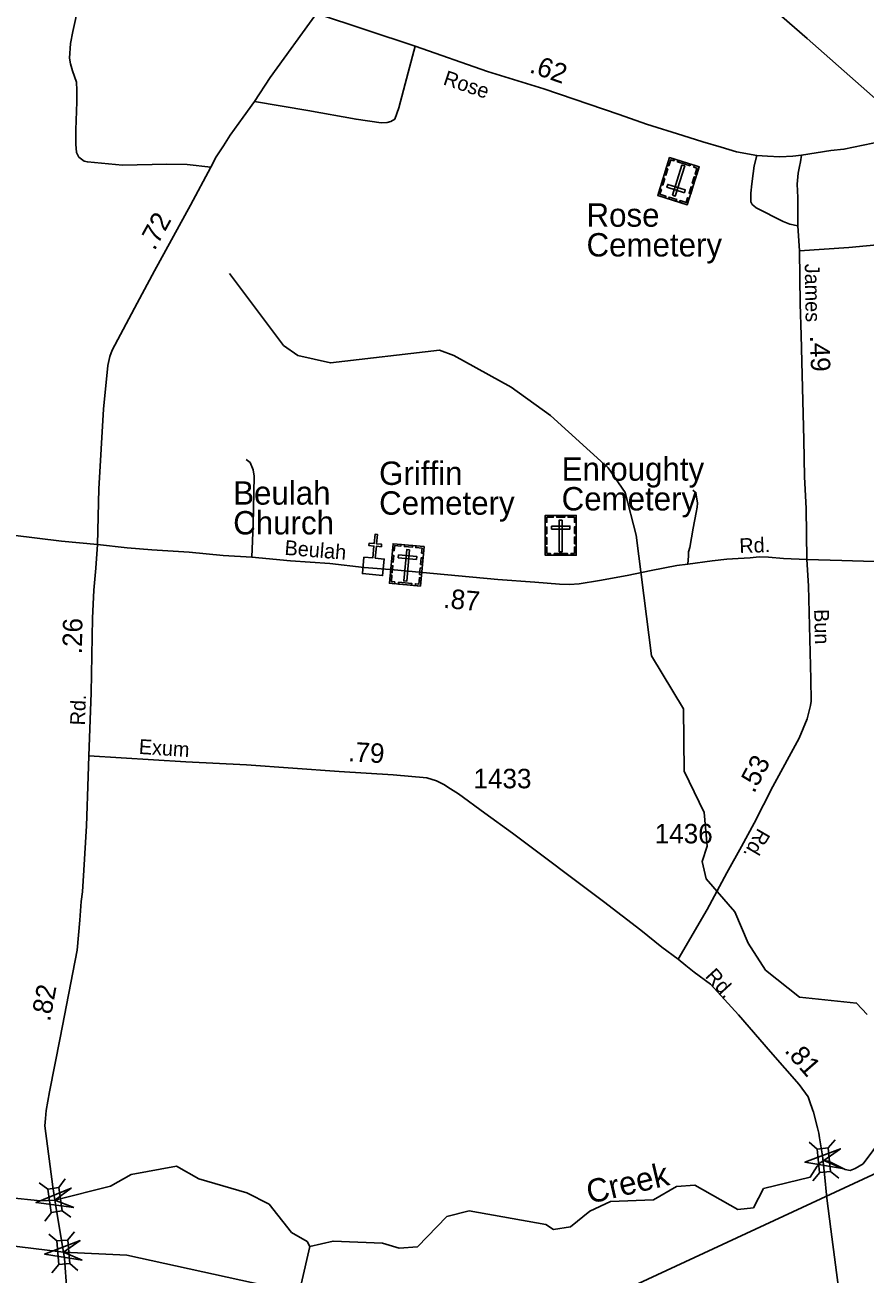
# Model space of a CAD drawing. Extents: x 2220236 to 2384410, y 720751 to 894131.
# Drawn here: x 2307359 to 2312748, y 819421 to 827438 of the extents above; entities that cross this region are included whole.
import ezdxf

# ---------------------------------------------------------------- set-up
doc = ezdxf.new("R2010")
doc.units = 0
for name, color, linetype in [('Exist Cultural Cemetery CELL', 7, 'Continuous'), ('Exist Cultural Cemetery Label', 7, 'Continuous'), ('Exist Cultural Church CELL', 7, 'Continuous'), ('Exist Cultural Church Label', 7, 'Continuous'), ('Exist Hydrographic Creek Single Shore', 7, 'Continuous'), ('Exist Hydrographic Creek Single Shore Label', 7, 'Continuous'), ('Exist Hydrographic Lake Shore', 7, 'Continuous'), ('Exist Hydrographic Misc Water Feature', 7, 'Continuous'), ('Exist Road Non-System Type 51', 7, 'Continuous'), ('Exist Road Secondary Mileage Hundredths English Label', 7, 'Continuous'), ('Exist Road Secondary Structure Standard Bridge Attributed CELL', 7, 'Continuous'), ('Exist Road Secondary Structure Standard Bridge CELL', 7, 'Continuous'), ('Exist Road Secondary Type 20 Attributed', 7, 'Continuous'), ('Exist Road Secondary Type 51 Attributed', 7, 'Continuous'), ('Exist Road Secondary Type 51 Label', 7, 'Continuous'), ('Exist Road Secondary Type 51 Number Label', 7, 'Continuous'), ('Exist Utilities Electrical Transmission Line', 7, 'Continuous')]:
    doc.layers.add(name, color=color, linetype=linetype)

msp = doc.modelspace()

# ---------------------------------------------------------------- linework, layer by layer
at = {"layer": 'Exist Cultural Cemetery CELL'}
for points in [[(2311608.1, 826285.3), (2311418.1, 826344.9), (2311494.4, 826587.9), (2311684.3, 826528.3)], [(2311526, 826578), (2311522.6, 826567), (2311501.6, 826573.6), (2311489.5, 826535), (2311478.8, 826538.4), (2311494.4, 826587.9)], [(2311483.6, 826515.5), (2311470.6, 826474.2), (2311459.8, 826477.6), (2311472.7, 826518.9)], [(2311512.8, 826345.9), (2311530.7, 826340.3), (2311591.4, 826533.8), (2311573.6, 826539.4)], [(2311626.1, 826534.5), (2311545.1, 826559.9), (2311548.5, 826570.8), (2311629.5, 826545.4)], [(2311652.8, 826538.1), (2311649.3, 826527.2), (2311670.3, 826520.6), (2311658.2, 826482), (2311668.8, 826478.7), (2311684.4, 826528.2)], [(2311463.8, 826452.6), (2311450.9, 826411.3), (2311440, 826414.7), (2311453, 826456.1)], [(2311663.4, 826461.5), (2311650.5, 826420.2), (2311639.6, 826423.6), (2311652.6, 826464.9)], [(2311431.1, 826386.3), (2311441.9, 826382.9), (2311432.2, 826352.2), (2311470.9, 826340.1), (2311467.6, 826329.5), (2311418.1, 826345)], [(2311589.5, 826362.5), (2311595.1, 826380.3), (2311482.8, 826415.6), (2311477.2, 826397.7)], [(2311643.3, 826397.4), (2311630.3, 826356.1), (2311619.5, 826359.5), (2311632.4, 826400.8)], [(2311537.4, 826307.5), (2311488, 826323), (2311491.4, 826333.9), (2311540.8, 826318.4)], [(2311621.1, 826326.7), (2311610.2, 826330.1), (2311600.6, 826299.3), (2311561.9, 826311.5), (2311558.6, 826300.9), (2311608.1, 826285.3)], [(2310696.5, 824292.3), (2310895.6, 824292.3), (2310895.6, 824037.7), (2310696.5, 824037.7)], [(2310696.5, 824249), (2310707.8, 824249), (2310707.8, 824281.2), (2310748.4, 824281.2), (2310748.4, 824292.3), (2310696.5, 824292.3)], [(2310770.5, 824292.3), (2310822.4, 824292.3), (2310822.4, 824280.9), (2310770.5, 824280.9)], [(2310805.5, 824263), (2310786.8, 824263), (2310786.8, 824060.2), (2310805.5, 824060.2)], [(2310895.6, 824249), (2310884.3, 824249), (2310884.3, 824281.2), (2310843.7, 824281.1), (2310843.7, 824292.3), (2310895.6, 824292.3)], [(2310696.5, 824174.9), (2310696.5, 824218.2), (2310707.8, 824218.2), (2310707.8, 824174.9)], [(2310737.3, 824224.3), (2310737.3, 824205.6), (2310855, 824205.6), (2310855, 824224.3)], [(2310884.2, 824175.9), (2310884.2, 824219.2), (2310895.6, 824219.2), (2310895.6, 824175.9)], [(2309720.8, 824111.5), (2309919, 824093.4), (2309895.8, 823839.8), (2309697.5, 823858)], [(2309716.8, 824068.4), (2309728.1, 824067.4), (2309731, 824099.4), (2309771.4, 824095.7), (2309772.5, 824106.8), (2309720.8, 824111.5)], [(2309794.5, 824104.7), (2309846.1, 824100), (2309845.1, 824088.7), (2309793.5, 824093.4)], [(2309915.1, 824050.2), (2309903.8, 824051.2), (2309906.8, 824083.3), (2309866.4, 824087), (2309867.4, 824098), (2309919.1, 824093.3)], [(2310696.4, 824107.6), (2310696.4, 824150.9), (2310707.8, 824150.9), (2310707.8, 824107.6)], [(2310884.2, 824110), (2310884.2, 824153.3), (2310895.6, 824153.3), (2310895.6, 824110)], [(2309710, 823994.5), (2309714, 824037.7), (2309725.3, 824036.6), (2309721.4, 823993.5)], [(2309755.2, 824040), (2309753.5, 824021.4), (2309870.7, 824010.7), (2309872.4, 824029.3)], [(2309826.7, 824072.4), (2309808.1, 824074.1), (2309789.5, 823872.2), (2309808.1, 823870.5)], [(2309897.1, 823978.4), (2309901, 824021.6), (2309912.4, 824020.5), (2309908.4, 823977.4)], [(2310729.5, 824037.7), (2310729.5, 824049.2), (2310707.5, 824049.2), (2310707.5, 824089.6), (2310696.4, 824089.6), (2310696.4, 824037.7)], [(2310753.9, 824049.2), (2310838.8, 824049.2), (2310838.8, 824037.8), (2310753.9, 824037.8)], [(2310862.4, 824037.7), (2310862.4, 824049.2), (2310884.4, 824049.2), (2310884.4, 824089.6), (2310895.6, 824089.6), (2310895.6, 824037.7)], [(2309703.9, 823927.6), (2309707.8, 823970.7), (2309719.2, 823969.7), (2309715.2, 823926.6)], [(2309891.1, 823912.8), (2309895, 823955.9), (2309906.3, 823954.9), (2309902.4, 823911.8)], [(2309730.5, 823855), (2309731.5, 823866.4), (2309709.6, 823868.4), (2309713.3, 823908.7), (2309702.2, 823909.7), (2309697.5, 823858)], [(2309755.8, 823864.1), (2309840.3, 823856.4), (2309839.3, 823845), (2309754.7, 823852.8)], [(2309862.8, 823842.8), (2309863.8, 823854.2), (2309885.7, 823852.2), (2309889.4, 823892.5), (2309900.5, 823891.5), (2309895.8, 823839.8)]]:
    msp.add_lwpolyline(points, close=True, dxfattribs=at)
at = {"layer": 'Exist Cultural Church CELL'}
msp.add_lwpolyline([(2309533.7, 824025.5), (2309590.4, 824020.2), (2309597.6, 824096), (2309565.8, 824099), (2309567.3, 824114.9), (2309599.1, 824111.9), (2309604.8, 824171.8), (2309620.7, 824170.3), (2309615.1, 824110.4), (2309646.9, 824107.4), (2309645.4, 824091.5), (2309613.6, 824094.5), (2309606.4, 824018.7), (2309663.8, 824013.2), (2309653.7, 823907.2), (2309523.7, 823919.5)], close=True, dxfattribs=at)
at = {"layer": 'Exist Hydrographic Creek Single Shore'}
msp.add_lwpolyline([(2309185.6, 819603.6), (2309335.5, 819639.3), (2309652.5, 819626), (2309760.5, 819594.3), (2309877.4, 819602.4), (2310066.5, 819797.2), (2310208.6, 819832.5), (2310700.5, 819744.4), (2310750.5, 819713.6), (2310858.6, 819731.1), (2310982.5, 819831.4), (2311115.5, 819892.6), (2311390.5, 819903.8), (2311539.6, 819988.7), (2311655.7, 819996.7), (2311932.5, 819840.7), (2312032.5, 819851.3), (2312097.5, 819975.4), (2312396.7, 820049.6), (2312441.6, 820118.8), (2312459.8, 820140.7), (2312484.1, 820156.5), (2312513.3, 820151.6), (2312620.1, 820098.2), (2312654.1, 820092.1), (2312685.7, 820104.3), (2312736.7, 820134.6), (2312860.6, 820302)], dxfattribs=at)
at = {"layer": 'Exist Hydrographic Lake Shore'}
for points in [[(2308330.5, 820120), (2308039.5, 820065.5), (2307907.5, 819991.1), (2307551, 819901.5), (2307458.7, 819897.8), (2307041.5, 819939.3), (2306825.4, 819904.2)], [(2309185.6, 819603.6), (2309169.6, 819635.8), (2309068.5, 819694), (2308925.6, 819875.2), (2308782.4, 819948.1), (2308473.4, 820037.3), (2308330.5, 820120)], [(2309185.6, 819603.6), (2309130.4, 819361.8), (2309055.6, 819319.4), (2308012.4, 819549), (2307605.6, 819568.2), (2307220.5, 819615.2), (2307069.4, 819664.8), (2306825.4, 819904.2)]]:
    msp.add_lwpolyline(points, dxfattribs=at)
at = {"layer": 'Exist Hydrographic Misc Water Feature'}
msp.add_lwpolyline([(2312762.5, 821092.2), (2312694.7, 821165), (2312327.6, 821202.5), (2312109.6, 821377.3), (2311999.5, 821550), (2311913.6, 821750.1), (2311728.6, 821962.3), (2311702.6, 822072.9), (2311734.6, 822172.6), (2311715.5, 822388.5), (2311587.6, 822652.4), (2311583.5, 823052.6), (2311379.4, 823392.1), (2311279.6, 824165.9), (2311210.5, 824438.7), (2311100.5, 824598.4), (2310730.4, 824934.4), (2310478.4, 825114.4), (2310109.5, 825319.2), (2310017.4, 825351.5), (2309318.4, 825270.5), (2309110.5, 825317.7), (2309017.4, 825382.8), (2308671.5, 825844.6)], dxfattribs=at)
at = {"layer": 'Exist Road Non-System Type 51'}
for points in [[(2308551.2, 826525.9), (2308399.2, 826544.3), (2308269.2, 826544.7), (2307985.3, 826539.7), (2307759.2, 826559.3), (2307739.1, 826565), (2307704.9, 826590.7), (2307688.6, 826620.4), (2307686, 826674.5), (2307685.1, 826766.3), (2307691.2, 826944.4), (2307692.3, 827020.3), (2307689.8, 827072.2), (2307663, 827144), (2307650.4, 827187.9), (2307644, 827225.8), (2307651, 827319.7), (2307666.3, 827396), (2307702.4, 827560.3)], [(2309861.6, 827302.6), (2309817.8, 827133.9), (2309756.7, 826906.6), (2309731.4, 826834.5), (2309705.7, 826818), (2309681.7, 826811.9), (2309643.7, 826811.5), (2309483.6, 826833.7), (2309173, 826888.5), (2308830.7, 826946.7)], [(2312317.8, 826150.5), (2312265.8, 826160), (2312223.4, 826177.4), (2312050.6, 826265.6), (2312034.5, 826277.3), (2312024.5, 826287.3), (2312016.2, 826303.2), (2312015.7, 826359.2), (2312022.3, 826419.4), (2312031, 826485.1), (2312037.6, 826535.6), (2312055.1, 826600.6)], [(2313160.4, 826049.7), (2313098.6, 826045), (2312938.8, 826039.3), (2312645.2, 826012), (2312327.5, 825990.6)], [(2308777.5, 824651.1), (2308803.7, 824631.3), (2308822.2, 824585.5), (2308828.5, 824543.6), (2308823.8, 824233.8), (2308814.1, 824025.8)], [(2311644.4, 824454), (2311658.5, 824442.1), (2311664.6, 824424.2), (2311673.2, 824370.3), (2311671.4, 824346.3), (2311665.8, 824312.4), (2311645, 824210.1), (2311624.4, 824088), (2311616.5, 824059.9), (2311616.8, 824033.9), (2311611.4, 823979.8)]]:
    msp.add_lwpolyline(points, dxfattribs=at)
at = {"layer": 'Exist Road Secondary Structure Standard Bridge Attributed CELL'}
for points in [[(2312603.6, 820105.4), (2312362.8, 820144), (2312590.6, 820230.9), (2312484.1, 820156.5)], [(2307671.7, 819853.4), (2307430, 819885.9), (2307655.6, 819978.6), (2307551, 819901.5)], [(2307725, 819516.9), (2307484.3, 819555.9), (2307712.3, 819642.5), (2307605.6, 819568.2)]]:
    msp.add_lwpolyline(points, close=True, dxfattribs=at)
at = {"layer": 'Exist Road Secondary Structure Standard Bridge CELL'}
for p, q in [((2312389.2, 820273.1), (2312442.4, 820229.2)), ((2312556.5, 820289.3), (2312512.7, 820236)), ((2312526.9, 820085.6), (2312580.2, 820041.7)), ((2307450.6, 820013.5), (2307505.9, 819972.2)), ((2307617.1, 820037.5), (2307575.8, 819982.2)), ((2312458.2, 820078.9), (2312414.4, 820025.7)), ((2307528.8, 819822.8), (2307487.4, 819767.5)), ((2307597, 819832.6), (2307652.3, 819791.3)), ((2307563.7, 819639.7), (2307511, 819684.2)), ((2307632.5, 819645.4), (2307677, 819698.1)), ((2307531.5, 819436.3), (2307576.1, 819489)), ((2307699.1, 819450.4), (2307646.4, 819495))]:
    msp.add_line(p, q, dxfattribs=at)
for points in [[(2312512.7, 820236), (2312527.2, 820085.6), (2312457, 820078.8), (2312442.4, 820229.2)], [(2307575.8, 819982.2), (2307597.4, 819832.7), (2307527.5, 819822.6), (2307505.9, 819972.2)], [(2307576.1, 819489), (2307563.4, 819639.6), (2307633.7, 819645.5), (2307646.4, 819495)]]:
    msp.add_lwpolyline(points, close=True, dxfattribs=at)
at = {"layer": 'Exist Road Secondary Type 20 Attributed'}
msp.add_lwpolyline([(2312374.8, 824010.1), (2312598.7, 824004.4), (2312806.7, 823996.8), (2313108.6, 823997.9), (2313284.4, 824003.9), (2313590.2, 824025.2)], dxfattribs=at)
at = {"layer": 'Exist Road Secondary Type 51 Attributed'}
for points in [[(2307825.2, 824106.7), (2307833.8, 824463), (2307862.3, 824975.2), (2307891.2, 825255.2), (2307902.7, 825311.3), (2307918.3, 825351.5), (2308078.9, 825655), (2308190.5, 825862.2), (2308421.9, 826282.5), (2308551.2, 826525.9), (2308586.5, 826592.1), (2308633.7, 826662.7), (2308675.1, 826731), (2308759.8, 826845.9), (2308830.7, 826946.7), (2308932.8, 827101.7), (2309228.6, 827510.8)], [(2309228.6, 827510.8), (2309861.6, 827302.6), (2310325.9, 827140.4), (2310688.4, 827028.7), (2311170.3, 826864.3), (2311345.5, 826802.9), (2311579.8, 826728.4), (2311706.9, 826689), (2311825.2, 826653.9), (2311923.7, 826625.4), (2312055.1, 826600.6), (2312122.3, 826596.2), (2312201, 826593.1), (2312284.9, 826595.9), (2312340.9, 826602.6)], [(2312340.9, 826602.6), (2312528.5, 826632.7), (2312612.6, 826640.7), (2312797.9, 826679.5), (2312901.6, 826692.6), (2313117.4, 826717.5), (2313323.3, 826730.6), (2313492, 826737.2), (2313984.5, 826758.6), (2314230.5, 826756.8), (2314527, 826745.6)], [(2312374.8, 824010.1), (2312371.2, 824337.9), (2312361.1, 824539.7), (2312356.6, 824777.5), (2312344.1, 825195.2), (2312339.3, 825449.1), (2312333.1, 825648.9), (2312327.5, 825990.6), (2312317.8, 826150.5), (2312317.8, 826330.6), (2312312.9, 826416.4), (2312319.4, 826488.1), (2312328.2, 826530.4), (2312334, 826561.1), (2312340.9, 826602.6)], [(2305125.7, 824523.1), (2305190.4, 824504.4), (2305757.8, 824362.6), (2305926.3, 824323.7), (2306062, 824299.5), (2306134.3, 824282), (2306270.1, 824264.5), (2306441, 824249.1), (2306631.5, 824231.6), (2306854.9, 824211.9), (2307122.1, 824185.6), (2307593, 824128.6), (2307825.2, 824106.7)], [(2307768.3, 822750.9), (2307784, 823154.9), (2307792.7, 823634.8), (2307800.8, 823812.8), (2307814.2, 823955.5), (2307825.2, 824106.7)], [(2307825.2, 824106.7), (2308013.8, 824085), (2308173.9, 824072.8), (2308411.8, 824057.3), (2308630, 824035.6), (2308814.1, 824025.8), (2309062.3, 824002.3), (2309314.3, 823985.2), (2309534.5, 823959.4), (2309726.6, 823943.7), (2310392.9, 823882.7), (2310629.1, 823865.4), (2310789.1, 823851.1), (2310853.2, 823849.7), (2310915.1, 823854.5), (2311044.8, 823875.8), (2311222.4, 823907.7), (2311376, 823939.4), (2311541.5, 823971.2), (2311611.4, 823979.8), (2311767.1, 824001.6), (2311860.9, 824012.5), (2311935, 824017.3), (2312010.9, 824020.2), (2312068.8, 824026.8), (2312128.7, 824025.4), (2312224.9, 824016.6), (2312374.8, 824010.1)], [(2311550.3, 821446.6), (2311736.5, 821764.4), (2311862.7, 822001.3), (2311956.8, 822170.3), (2312037.1, 822319), (2312156.5, 822554.4), (2312325.6, 822864.6), (2312377.8, 822988.4), (2312397.9, 823072.8), (2312402.7, 823100.7), (2312401, 823242.7), (2312384.7, 823842.2), (2312374.8, 824010.1)], [(2307490.5, 820424.7), (2307495, 820475.7), (2307517, 820596.2), (2307583.8, 820942.5), (2307694.4, 821503.6), (2307711.9, 821696.4), (2307720.3, 821816.7), (2307727.8, 821878.9), (2307736.1, 822016.9), (2307754.6, 822301.3), (2307763.7, 822619), (2307768.3, 822750.9)], [(2307768.3, 822750.9), (2308390.5, 822711.7), (2308780.7, 822693.6), (2309374.8, 822650.4), (2309720.3, 822630.1), (2309936.1, 822610.3), (2309999.6, 822590.6), (2310045.4, 822567.6), (2310089.6, 822540), (2310140, 822506.6), (2310309.3, 822382.5), (2310486.9, 822255.3), (2311070.6, 821817), (2311309.4, 821632.9), (2311444.1, 821523), (2311550.3, 821446.6)], [(2311550.3, 821446.6), (2311599.6, 821407.1), (2311652.1, 821363.3), (2311758, 821285.6), (2311937.4, 821089.8), (2312142.8, 820851.6), (2312325.5, 820642.8), (2312384.2, 820564.5), (2312394, 820531.8), (2312410.8, 820481.9), (2312417.1, 820465.9), (2312444.1, 820365.7), (2312451.2, 820330.5), (2312456.8, 820300.9), (2312474.5, 820186.3)], [(2307555.8, 819875.2), (2307537.8, 819987), (2307486.3, 820377.1), (2307490.5, 820424.7)], [(2312474.5, 820186.3), (2312489.1, 820068.6), (2312502.5, 819914.4), (2312529.2, 819714.5), (2312581.5, 819306.3), (2312595.4, 819154.2), (2312603.8, 819041.6), (2312614.6, 818838.9), (2312619.4, 818750.8), (2312615.8, 818710.9), (2312610.8, 818457.3), (2312615.1, 818339.1), (2312608.5, 818159), (2312603.1, 818152.5), (2312596.3, 818110.9), (2312583.4, 818075.1), (2312576.4, 818052.6), (2312561.3, 818026.6), (2312515.9, 817970.9), (2312501.5, 817955.4), (2312480.7, 817932.9), (2312403.2, 817868.5), (2312275.6, 817769.3)], [(2307363.3, 818412.5), (2307439.3, 818700.9), (2307526.8, 818935), (2307557.5, 819024.8), (2307599.1, 819123.5), (2307621, 819235.2), (2307627.6, 819322.9), (2307612.2, 819526.7), (2307555.8, 819875.2)]]:
    msp.add_lwpolyline(points, dxfattribs=at)
at = {"layer": 'Exist Utilities Electrical Transmission Line'}
for points in [[(2295493.1, 842747.1), (2297095.4, 841043.9), (2298483.1, 839568.1), (2299675.9, 838250.4), (2300741, 837598.3), (2301194.6, 837329.3), (2302261.3, 836416.7), (2302842.6, 835801.5), (2303617.1, 835003.2), (2304675.5, 833934.2), (2305088.7, 833608.1), (2305780.9, 833073.6), (2306930, 832055.1), (2308477.2, 830728.9), (2309246.7, 830053.3), (2310557, 828933.9), (2312376.4, 827352.3), (2314693.1, 825306.8), (2316171.5, 824036.1), (2317878.3, 822536.8), (2318674.7, 821837.6), (2319961.3, 820697.1)], [(2295924, 816056.1), (2298361.2, 816772.1), (2303102.7, 817354.9), (2310903.7, 819186.1), (2317962.4, 822463)]]:
    msp.add_lwpolyline(points, dxfattribs=at)

# ---------------------------------------------------------------- texts
at = {"layer": 'Exist Cultural Cemetery Label'}
for s, p in [('Rose', (2310961.7, 826144.2)), ('Cemetery', (2310961.7, 825953.2)), ('Enroughty', (2310802, 824515.6)), ('Griffin', (2309631, 824488.4)), ('Cemetery', (2309631, 824297.4)), ('Cemetery', (2310802, 824324.6))]:
    msp.add_text(s, height=150, dxfattribs=at).set_placement(p)
at = {"layer": 'Exist Cultural Church Label'}
for s, p in [('Beulah', (2308694.8, 824361.8)), ('Church', (2308694.8, 824170.8))]:
    msp.add_text(s, height=150, dxfattribs=at).set_placement(p)
at = {"layer": 'Exist Hydrographic Creek Single Shore Label'}
msp.add_text('Creek', height=150, rotation=13.25489, dxfattribs=at).set_placement((2310980.9, 819877))
at = {"layer": 'Exist Road Secondary Mileage Hundredths English Label'}
for s, rotation, p in [('.62', 340.65127, (2310589.7, 827136.1)), ('.72', 61.1813, (2308189.9, 825986.7)), ('.49', 271.65666, (2312395.2, 825444.9)), ('.87', 354.76935, (2310039.6, 823700.5)), ('.26', 89.03559, (2307724.1, 823401.6)), ('.79', 356.66125, (2309429.8, 822716.6)), ('.53', 62.43222, (2312036.4, 822506.2)), ('.82', 79.42295, (2307519.4, 821042.9)), ('.81', 311.17159, (2312226.9, 820857.6))]:
    msp.add_text(s, height=125, rotation=rotation, dxfattribs=at).set_placement(p)
at = {"layer": 'Exist Road Secondary Type 51 Label'}
for s, rotation, p in [('Rose', 341.48705, (2310036.4, 827058.1)), ('James', 270.93898, (2312361.7, 825906.1)), ('Beulah', 355.32707, (2309021.8, 824040.3)), ('Rd.', 2.18833, (2311943.6, 824050.4)), ('Bun', 271.55738, (2312421.6, 823690.7)), ('Rd.', 87.77469, (2307743, 822944.8)), ('Exum', 356.39504, (2308087.3, 822763.6)), ('Rd.', 239.84778, (2312062.9, 822292.6)), ('Rd.', 312.35979, (2311718, 821334.9))]:
    msp.add_text(s, height=95, rotation=rotation, dxfattribs=at).set_placement(p)
at = {"layer": 'Exist Road Secondary Type 51 Number Label'}
for s, p in [('1433', (2310236.4, 822542.7)), ('1436', (2311399.3, 822189.5))]:
    msp.add_text(s, height=125, dxfattribs=at).set_placement(p)

doc.saveas('drawing.dxf')
